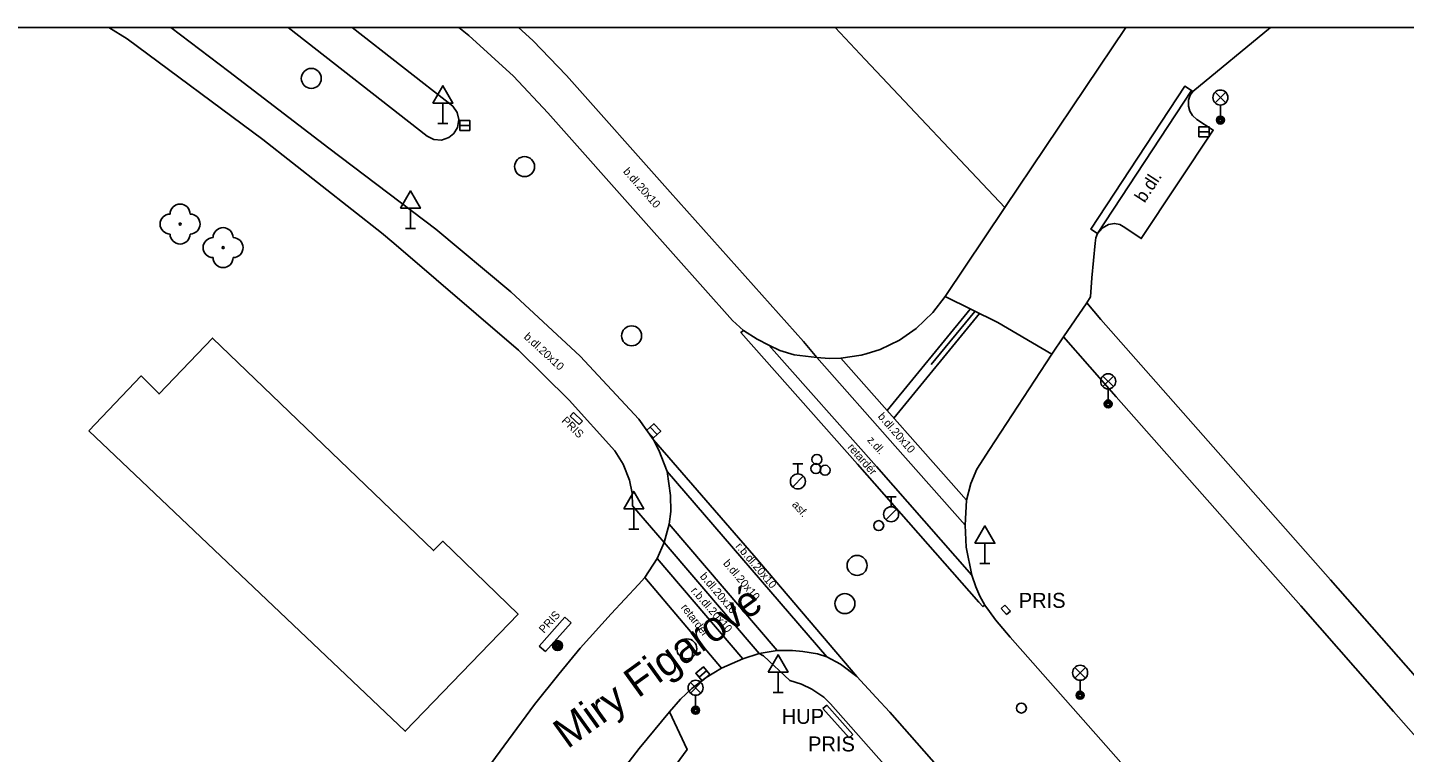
# Model space of a CAD drawing. Extents: x -598233 to -596890, y -1157848 to -1156431.
# Drawn here: x -597955.3 to -597886.5, y -1156467.1 to -1156430.9 of the extents above; entities that cross this region are included whole.
import ezdxf

# ---------------------------------------------------------------- set-up
doc = ezdxf.new("R2010")
doc.units = 0
for name, color, linetype in [('Level 10', 7, 'Continuous'), ('Level 11', 7, 'Continuous'), ('Level 15', 7, 'Continuous'), ('Level 22', 7, 'Continuous'), ('Level 24', 7, 'Continuous'), ('Level 25', 7, 'Continuous'), ('Level 26', 7, 'Continuous'), ('Level 27', 7, 'Continuous'), ('Level 28', 7, 'Continuous'), ('Level 33', 7, 'Continuous'), ('Level 34', 7, 'Continuous'), ('Level 40', 7, 'Continuous'), ('Level 41', 7, 'Continuous'), ('Level 42', 7, 'Continuous'), ('Level 50', 7, 'Continuous'), ('Vrstva 60', 7, 'Continuous'), ('zajmove_uzemi', 7, 'Continuous')]:
    doc.layers.add(name, color=color, linetype=linetype)

msp = doc.modelspace()

# ---------------------------------------------------------------- linework, layer by layer
at = {"layer": 'Level 10'}
for p, q in [((-597935.37, -1156436.29), (-597942.3258, -1156430.8558)), ((-597893.2202, -1156430.8558), (-597897.1, -1156434.06))]:
    msp.add_line(p, q, dxfattribs=at)
for points in [[(-597948.1834, -1156430.8558), (-597945.29, -1156433.06), (-597940.29, -1156436.89), (-597934.94, -1156440.93), (-597931.19, -1156444.07), (-597927.7199, -1156447.28), (-597924.79, -1156450.44), (-597924.05, -1156451.4699)], [(-597939.1175, -1156430.8558), (-597934.09, -1156434.78), (-597933.87, -1156435.1), (-597933.78, -1156435.45), (-597933.85, -1156435.86), (-597934.04, -1156436.1599), (-597934.28, -1156436.36), (-597934.65, -1156436.48), (-597935.04, -1156436.46), (-597935.37, -1156436.29)], [(-597919.56, -1156446), (-597920.11, -1156445.5), (-597924.55, -1156440.51), (-597929.34, -1156435.12), (-597931.06, -1156433.28), (-597933.29, -1156431.25), (-597933.795, -1156430.8558)], [(-597909.48, -1156444.3), (-597906.49, -1156439.85), (-597900.4461, -1156430.8558)], [(-597897.1, -1156434.06), (-597897.23, -1156434.23), (-597897.32, -1156434.49), (-597897.32, -1156434.79), (-597897.25, -1156435.03), (-597897.12, -1156435.26), (-597896.89, -1156435.45), (-597896.08, -1156435.98), (-597899.68, -1156441.4099), (-597900.49, -1156440.85), (-597900.75, -1156440.7), (-597901.02, -1156440.65), (-597901.31, -1156440.7), (-597901.63, -1156440.88), (-597901.86, -1156441.1599)], [(-597901.86, -1156441.1599), (-597901.95, -1156441.37), (-597901.98, -1156441.63), (-597902.14, -1156443.37), (-597902.2199, -1156444.32), (-597902.4, -1156444.62)], [(-597914.7, -1156447.39), (-597913.67, -1156447.24), (-597913.43, -1156447.17), (-597912.7199, -1156446.95), (-597911.76, -1156446.49), (-597910.92, -1156445.9), (-597910.1, -1156445.1), (-597909.48, -1156444.3)], [(-597902.4, -1156444.62), (-597903.57, -1156446.32)], [(-597919.56, -1156446), (-597918.88, -1156446.44), (-597918.29, -1156446.73)], [(-597903.57, -1156446.32), (-597904.15, -1156447.18)], [(-597918.29, -1156446.73), (-597917.74, -1156447), (-597917.02, -1156447.2199), (-597915.9, -1156447.36)], [(-597904.15, -1156447.18), (-597907.26, -1156451.95), (-597907.9, -1156452.93), (-597908.2, -1156453.65), (-597908.4099, -1156454.48)], [(-597915.9, -1156447.36), (-597915.28, -1156447.4099), (-597914.7, -1156447.39)], [(-597923.37, -1156453.06), (-597923.79, -1156451.98), (-597924.05, -1156451.4699)], [(-597923.27, -1156455.69), (-597923.19, -1156455.06), (-597923.2, -1156454.25), (-597923.37, -1156453.06)], [(-597908.4099, -1156454.48), (-597908.48, -1156455.73)], [(-597923.52, -1156456.6), (-597923.27, -1156455.69)], [(-597908.48, -1156455.73), (-597908.42, -1156456.83), (-597908.14, -1156458.23)], [(-597923.88, -1156457.4), (-597923.52, -1156456.6)], [(-597924.49, -1156458.35), (-597923.88, -1156457.4)], [(-597933.9, -1156470.01), (-597930.01, -1156464.7), (-597928.79, -1156463.19), (-597927.7199, -1156461.88), (-597926.18, -1156460.17), (-597924.8, -1156458.71), (-597924.49, -1156458.35)], [(-597908.14, -1156458.23), (-597907.94, -1156458.82)], [(-597907.5, -1156459.74), (-597907.75, -1156459.29), (-597907.94, -1156458.82)], [(-597900.07, -1156468.32), (-597906.23, -1156461.33), (-597906.9699, -1156460.4699), (-597907.27, -1156460.06), (-597907.5, -1156459.74)], [(-597918.78, -1156462.1599), (-597919.59, -1156462.42)], [(-597917.87, -1156462.01), (-597918.78, -1156462.1599)], [(-597915.39, -1156462.32), (-597915.86, -1156462.17), (-597916.59, -1156462.05), (-597917.11, -1156462), (-597917.87, -1156462.01)], [(-597913.89, -1156463.31), (-597914.71, -1156462.68), (-597915.39, -1156462.32)], [(-597920.65, -1156462.88), (-597921.42, -1156463.36), (-597922.14, -1156463.9099), (-597922.7, -1156464.44), (-597923.26, -1156465.07)], [(-597919.59, -1156462.42), (-597920.65, -1156462.88)], [(-597907.54, -1156470.46), (-597907.83, -1156470.11), (-597912.25, -1156465.08), (-597912.93, -1156464.35), (-597913.89, -1156463.31)], [(-597923.26, -1156465.07), (-597922.38, -1156466.95), (-597928.73, -1156475.6), (-597933.34, -1156481.9099), (-597934.95, -1156480.7)]]:
    msp.add_lwpolyline(points, dxfattribs=at)
at = {"layer": 'Level 11'}
for points in [[(-597951.284, -1156430.8558), (-597950.37, -1156431.42), (-597943.58, -1156436.46), (-597937.6599, -1156441.12)], [(-597930.7974, -1156430.8558), (-597930.09, -1156431.5), (-597928.4, -1156433.26), (-597923.23, -1156439.08), (-597916.56, -1156446.56), (-597915.9, -1156447.36)], [(-597906.49, -1156439.85), (-597913.48, -1156432.46), (-597914.9761, -1156430.8558)], [(-597897.1599, -1156434.01), (-597897.5, -1156433.79), (-597902.2, -1156440.93), (-597901.86, -1156441.1599)], [(-597901.86, -1156441.1599), (-597897.1599, -1156434.01)], [(-597897.1, -1156434.06), (-597897.1599, -1156434.01)], [(-597937.6599, -1156441.12), (-597937.04, -1156441.64)], [(-597923.52, -1156456.6), (-597925.11, -1156454.77), (-597925.13, -1156454.13), (-597925.25, -1156453.49), (-597925.57, -1156452.69), (-597925.99, -1156452.02), (-597928.27, -1156449.49), (-597930.81, -1156446.99), (-597937.04, -1156441.64)], [(-597909.48, -1156444.3), (-597906.85, -1156445.61), (-597904.15, -1156447.18)], [(-597840.5, -1156514.92), (-597841.26, -1156514.09), (-597842.19, -1156513.03), (-597852.38, -1156501.43), (-597857.65, -1156495.45), (-597863.7, -1156488.58), (-597870.09, -1156481.31), (-597870.73, -1156480.59), (-597872.6, -1156478.44), (-597874.35, -1156476.44), (-597875, -1156475.74), (-597885.6, -1156463.72), (-597890.21, -1156458.47), (-597901.69, -1156445.46), (-597902.4, -1156444.62)], [(-597952.2749, -1156451.0121), (-597949.6687, -1156448.2736), (-597948.7691, -1156449.1732), (-597946.0968, -1156446.3819), (-597935.0458, -1156457.0029), (-597934.5934, -1156456.5425), (-597930.8231, -1156460.1938), (-597936.4666, -1156466.0427), (-597952.2749, -1156451.0121)], [(-597919.56, -1156446), (-597919.69, -1156446.1), (-597913.86, -1156452.68), (-597907.79, -1156459.58), (-597907.59, -1156459.81), (-597907.5, -1156459.74)], [(-597903.57, -1156446.32), (-597900.93, -1156449.32), (-597891.7, -1156459.77), (-597887.07, -1156465.05), (-597875.85, -1156477.76)], [(-597908.14, -1156458.23), (-597912.9099, -1156452.8), (-597918.29, -1156446.73)], [(-597915.9, -1156447.36), (-597911.98, -1156451.79), (-597908.48, -1156455.73)], [(-597908.4099, -1156454.48), (-597914.7, -1156447.39)], [(-597913.89, -1156463.31), (-597919.04, -1156457.25), (-597924.05, -1156451.4699)], [(-597923.37, -1156453.06), (-597915.39, -1156462.32)], [(-597923.27, -1156455.69), (-597917.87, -1156462.01)], [(-597923.52, -1156456.6), (-597918.78, -1156462.1599)], [(-597919.59, -1156462.42), (-597923.88, -1156457.4)], [(-597924.49, -1156458.35), (-597920.65, -1156462.88)], [(-597918.78, -1156462.16), (-597918.56, -1156462.27), (-597917.24, -1156463.51), (-597916.66, -1156463.69), (-597916.15, -1156463.94), (-597915.54, -1156464.33), (-597915.21, -1156464.67), (-597909.25, -1156471.41), (-597908.59, -1156472.21), (-597905.78, -1156475.39), (-597903.98, -1156477.42), (-597903.29, -1156478.15), (-597897.26, -1156485.02), (-597891.38, -1156491.71), (-597890.75, -1156492.46), (-597888.47, -1156495.04), (-597886.12, -1156497.7)], [(-597934.95, -1156480.7), (-597930.38, -1156474.46), (-597926.11, -1156468.64), (-597924.78, -1156466.9099), (-597923.26, -1156465.07)]]:
    msp.add_lwpolyline(points, dxfattribs=at)
at = {"layer": 'Level 15'}
for points in [[(-597908.2199, -1156444.93), (-597912.38, -1156450.01)], [(-597907.99, -1156445.05), (-597910.17, -1156447.71)], [(-597907.76, -1156445.1599), (-597912.05, -1156450.39)]]:
    msp.add_lwpolyline(points, dxfattribs=at)
at = {"layer": 'Level 22'}
for centre in [(-597947.7199, -1156440.68), (-597945.57, -1156441.86)]:
    msp.add_circle(centre, 0.05, dxfattribs=at)
for centre, start, end in [((-597948.2199, -1156440.68), 90, 270), ((-597947.7199, -1156440.18), 0, 180), ((-597947.2199, -1156440.68), 270, 90), ((-597945.57, -1156441.36), 0, 180), ((-597947.7199, -1156441.18), 180, 0), ((-597946.07, -1156441.86), 90, 270), ((-597945.07, -1156441.86), 270, 90), ((-597945.57, -1156442.36), 180, 0)]:
    msp.add_arc(centre, 0.5, start, end, dxfattribs=at)
at = {"layer": 'Level 24'}
for points in [[(-597928.22, -1156450.28), (-597928.05, -1156450.11)], [(-597927.78, -1156450.7), (-597928.22, -1156450.28)], [(-597928.05, -1156450.11), (-597927.61, -1156450.53)], [(-597927.61, -1156450.53), (-597927.78, -1156450.7)], [(-597906.68, -1156459.91), (-597906.5, -1156459.74)], [(-597906.41, -1156460.21), (-597906.68, -1156459.91)], [(-597906.5, -1156459.74), (-597906.22, -1156460.04)], [(-597906.22, -1156460.04), (-597906.41, -1156460.21)], [(-597928.49, -1156460.34), (-597929.77, -1156461.78)], [(-597929.46, -1156462.06), (-597928.18, -1156460.62)], [(-597928.18, -1156460.62), (-597928.49, -1156460.34)], [(-597929.77, -1156461.78), (-597929.46, -1156462.06)]]:
    msp.add_lwpolyline(points, dxfattribs=at)
at = {"layer": 'Level 25'}
for radius in [0.25, 0.2, 0.15, 0.1, 0.05]:
    msp.add_circle((-597928.85, -1156461.76), radius, dxfattribs=at)
at = {"layer": 'Level 26'}
for points in [[(-597915.4, -1156464.74), (-597915.59, -1156464.9)], [(-597915.59, -1156464.9), (-597914.28, -1156466.37)], [(-597914.09, -1156466.21), (-597915.4, -1156464.74)], [(-597914.28, -1156466.37), (-597914.09, -1156466.21)]]:
    msp.add_lwpolyline(points, dxfattribs=at)
at = {"layer": 'Level 27'}
for p, q in [((-597933.74, -1156435.75), (-597933.24, -1156435.75)), ((-597896.79, -1156436.07), (-597896.29, -1156436.07)), ((-597924.22, -1156450.8367), (-597923.88, -1156451.2033)), ((-597921.782, -1156463.3301), (-597921.398, -1156463.0099))]:
    msp.add_line(p, q, dxfattribs=at)
for points in [[(-597933.74, -1156436), (-597933.24, -1156436), (-597933.24, -1156435.5), (-597933.74, -1156435.5)], [(-597896.79, -1156436.32), (-597896.29, -1156436.32), (-597896.29, -1156435.82), (-597896.79, -1156435.82)], [(-597924.4033, -1156451.0067), (-597924.0633, -1156451.3733), (-597923.6967, -1156451.0333), (-597924.0367, -1156450.6667)], [(-597921.6219, -1156463.5221), (-597921.2379, -1156463.2019), (-597921.5581, -1156462.8179), (-597921.9421, -1156463.1381)]]:
    msp.add_lwpolyline(points, close=True, dxfattribs=at)
for centre in [(-597941.1599, -1156433.4), (-597930.5, -1156437.81), (-597925.15, -1156446.27), (-597913.88, -1156457.75), (-597914.49, -1156459.6599), (-597922.39, -1156461.92)]:
    msp.add_circle(centre, 0.5, dxfattribs=at)
at = {"layer": 'Level 28'}
for p, q in [((-597917.09, -1156452.675), (-597916.59, -1156452.675)), ((-597916.84, -1156453.175), (-597916.84, -1156452.675)), ((-597917.098, -1156453.822), (-597916.568, -1156453.292)), ((-597912.43, -1156454.315), (-597911.93, -1156454.315)), ((-597912.18, -1156454.815), (-597912.18, -1156454.315)), ((-597912.438, -1156455.462), (-597911.908, -1156454.932))]:
    msp.add_line(p, q, dxfattribs=at)
for centre, radius in [((-597915.94, -1156452.9099), 0.25), ((-597915.89, -1156452.45), 0.25), ((-597916.84, -1156453.55), 0.375), ((-597915.48, -1156452.99), 0.25), ((-597912.18, -1156455.19), 0.375), ((-597912.8, -1156455.76), 0.25), ((-597905.67, -1156464.88), 0.25)]:
    msp.add_circle(centre, radius, dxfattribs=at)
at = {"layer": 'Level 33'}
for p, q in [((-597895.9849, -1156434.62), (-597895.4549, -1156434.09)), ((-597895.9849, -1156434.09), (-597895.4549, -1156434.62)), ((-597895.7199, -1156434.73), (-597895.7199, -1156435.48)), ((-597901.595, -1156448.81), (-597901.065, -1156448.28)), ((-597901.595, -1156448.28), (-597901.065, -1156448.81)), ((-597901.33, -1156448.92), (-597901.33, -1156449.67)), ((-597902.995, -1156463.38), (-597902.465, -1156462.85)), ((-597902.995, -1156462.85), (-597902.465, -1156463.38)), ((-597922.215, -1156464.13), (-597921.685, -1156463.6)), ((-597922.215, -1156463.6), (-597921.685, -1156464.13)), ((-597902.73, -1156463.49), (-597902.73, -1156464.24)), ((-597921.95, -1156464.24), (-597921.95, -1156464.99))]:
    msp.add_line(p, q, dxfattribs=at)
for centre, radius in [((-597895.7199, -1156434.355), 0.375), ((-597895.7199, -1156435.48), 0.2), ((-597895.7199, -1156435.48), 0.1445), ((-597895.7199, -1156435.48), 0.0876), ((-597901.33, -1156448.545), 0.375), ((-597901.33, -1156449.67), 0.2), ((-597901.33, -1156449.67), 0.1445), ((-597901.33, -1156449.67), 0.0876), ((-597902.73, -1156463.115), 0.375), ((-597921.95, -1156463.865), 0.375), ((-597902.73, -1156464.24), 0.2), ((-597902.73, -1156464.24), 0.1445), ((-597902.73, -1156464.24), 0.0876), ((-597921.95, -1156464.99), 0.2), ((-597921.95, -1156464.99), 0.1445), ((-597921.95, -1156464.99), 0.0876)]:
    msp.add_circle(centre, radius, dxfattribs=at)
at = {"layer": 'Level 34'}
for p, q in [((-597934.58, -1156434.632), (-597934.58, -1156435.65)), ((-597934.83, -1156435.65), (-597934.33, -1156435.65)), ((-597936.21, -1156439.8919), (-597936.21, -1156440.9099)), ((-597936.46, -1156440.9099), (-597935.96, -1156440.9099)), ((-597925.04, -1156454.912), (-597925.04, -1156455.93)), ((-597925.29, -1156455.93), (-597924.79, -1156455.93)), ((-597907.49, -1156456.6419), (-597907.49, -1156457.6599)), ((-597907.74, -1156457.6599), (-597907.24, -1156457.6599)), ((-597917.83, -1156463.082), (-597917.83, -1156464.1)), ((-597918.08, -1156464.1), (-597917.58, -1156464.1))]:
    msp.add_line(p, q, dxfattribs=at)
for points in [[(-597935.08, -1156434.632), (-597934.08, -1156434.632), (-597934.58, -1156433.766)], [(-597936.71, -1156439.8919), (-597935.71, -1156439.8919), (-597936.21, -1156439.0259)], [(-597925.54, -1156454.912), (-597924.54, -1156454.912), (-597925.04, -1156454.046)], [(-597907.99, -1156456.6419), (-597906.99, -1156456.6419), (-597907.49, -1156455.7759)], [(-597918.33, -1156463.082), (-597917.33, -1156463.082), (-597917.83, -1156462.216)]]:
    msp.add_lwpolyline(points, close=True, dxfattribs=at)
at = {"layer": 'Vrstva 60'}
msp.add_lwpolyline([(-596983.0406, -1156430.8558), (-598045.8254, -1156430.8558)], dxfattribs=at)
at = {"layer": 'zajmove_uzemi'}
msp.add_lwpolyline([(-598232.8901, -1156430.8558), (-596890.4624, -1156430.8558), (-596890.4624, -1157848.4611), (-598232.8901, -1157848.4611)], close=True, dxfattribs=at)

# ---------------------------------------------------------------- texts
at = {"layer": 'Level 40'}
for s, height, rotation, p in [('b.dl.20x10', 0.4, 311.284711, (-597925.6, -1156438.07)), ('b.dl.', 0.65, 57, (-597899.51, -1156439.66)), ('b.dl.20x10', 0.4, 317.357167, (-597930.57, -1156446.36)), ('b.dl.20x10', 0.4, 311.284711, (-597912.87, -1156450.32)), ('z.dl.', 0.4, 311.584828, (-597913.4, -1156451.5)), ('asf.', 0.4, 312, (-597917.16, -1156454.73)), ('r.b.dl.20x10', 0.4, 310.41785, (-597919.98, -1156456.81)), ('b.dl.20x10', 0.4, 310.236358, (-597920.6, -1156457.66)), ('b.dl.20x10', 0.4, 310.236358, (-597921.76, -1156458.31)), ('r.b.dl.20x10', 0.4, 310.861994, (-597922.21, -1156459.03))]:
    msp.add_text(s, height=height, rotation=rotation, dxfattribs=at).set_placement(p)
at = {"layer": 'Level 41'}
for rotation, p in [(316, (-597928.68, -1156450.55)), (47.863372, (-597929.53, -1156461.17))]:
    msp.add_text('PRIS', height=0.4, rotation=rotation, dxfattribs=at).set_placement(p)
for s, p in [('PRIS', (-597905.8, -1156459.87)), ('HUP', (-597917.65, -1156465.67)), ('PRIS', (-597916.33, -1156467.05))]:
    msp.add_text(s, height=0.75, dxfattribs=at).set_placement(p)
at = {"layer": 'Level 42'}
for rotation, p in [(311, (-597914.38, -1156451.86)), (307.925661, (-597922.71, -1156459.86))]:
    msp.add_text('retardér', height=0.4, rotation=rotation, dxfattribs=at).set_placement(p)
at = {"layer": 'Level 50'}
msp.add_text('Miry Figarové', height=1.5, rotation=35.730349, dxfattribs=at).set_placement((-597928.3546, -1156466.9493))

doc.saveas('drawing.dxf')
